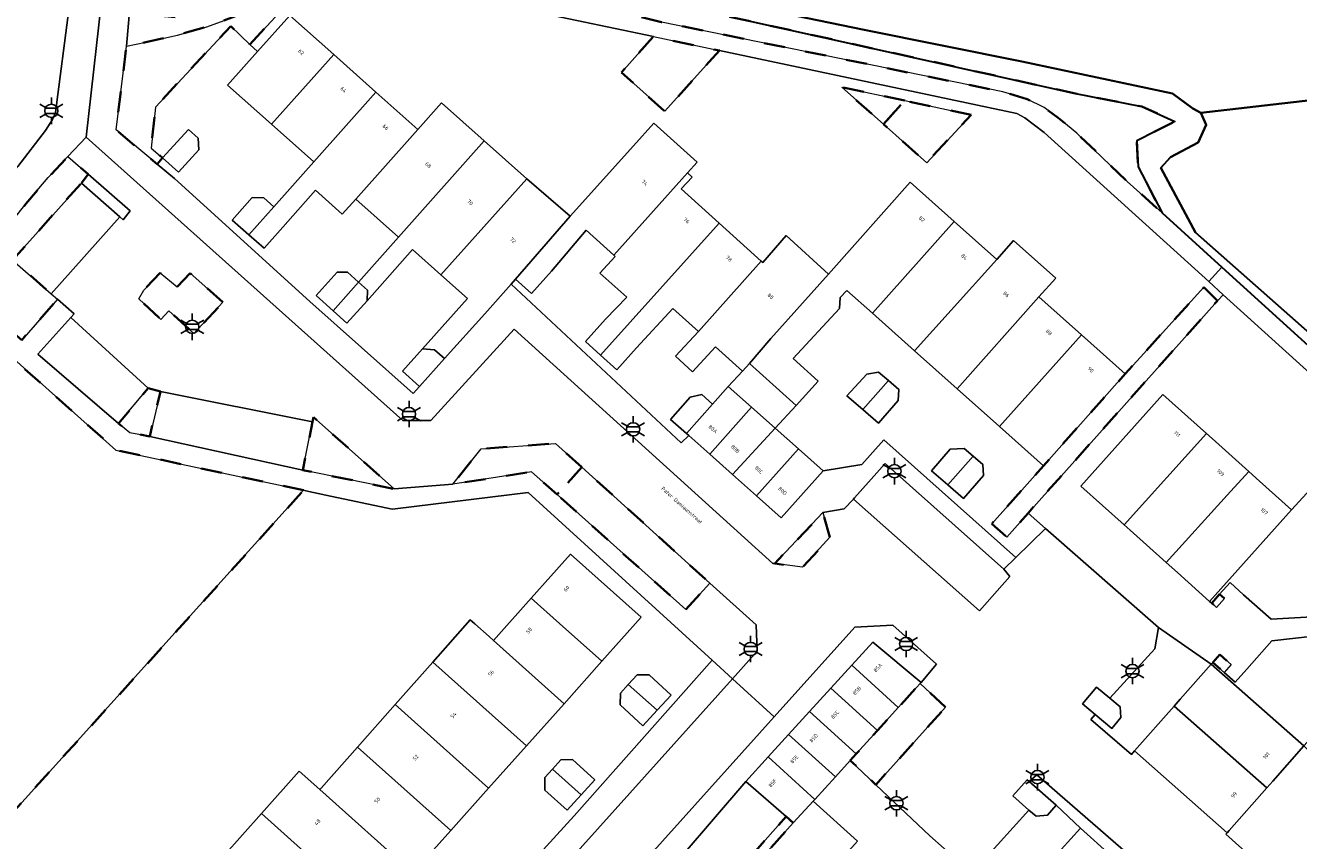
# Model space of a CAD drawing. Extents: x 105780 to 185197, y 477999 to 525027.
# Tile 141 of 562: x 106702 to 106824, y 479322 to 479400. Entities that reach past the tile are written whole.
import ezdxf
from ezdxf.enums import TextEntityAlignment as Align

# ---------------------------------------------------------------- set-up
doc = ezdxf.new("R2010")
doc.units = 0
doc.linetypes.add('XX-HIDDEN', pattern=[4, 2, -2])
for name, color, linetype, lineweight in [('B-GV-GR-MATERIAALGRENS-G', 252, 'XX-HIDDEN', 35), ('B-RO-IE-MEUBILAIR_WEGMEUBILAIR-S', 252, 'Continuous', 25), ('B-WE-GW-WATERGANG_SLOOT_INSTEEK-G', 252, 'Continuous', 30), ('B-XX-KG-KADASTRAAL_BEBOUWING-G', 252, 'Continuous', 20), ('B1-WE-OG-BEBOUWING-T18', 7, 'Continuous', 18), ('B1-WE-OG-TERREIN_ERF-GV', 252, 'Continuous', 18), ('B1-WE-OG-TOPOGRAFIE-T18', 10, 'Continuous', 18), ('B1-WE-VH-VERHARDING_ASFALT-GV', 252, 'Continuous', 18), ('B1-WE-VH-VERHARDING_BETONSTRAATSTEEN-GV', 252, 'Continuous', 18), ('B1-WE-VH-VERHARDING_OPEN-GV', 252, 'Continuous', 18), ('B1-WE-VH-VERHARDING_TEGEL-GV', 252, 'Continuous', 18)]:
    doc.layers.add(name, color=color, linetype=linetype, lineweight=lineweight)
doc.styles.add('NLCS-ISO', font='NLCS-ISO.ttf')
doc.styles.add('NLCS-ISO-M200-T18', font='NLCS-ISO.ttf', dxfattribs={"height": 0.36})

# ---------------------------------------------------------------- blocks, each defined once
blk = doc.blocks.new('B-SIE-WEG_LICHTMAST-SO')
at = {"ltscale": 0.1}
for p, q in [((0, 1.27), (0, 2.53)), ((-1.1, 0.63), (-2.19, 1.27)), ((1.1, 0.63), (2.19, 1.27)), ((-1.1, -0.63), (-2.19, -1.27)), ((0, -1.27), (0, -2.53)), ((1.1, -0.63), (2.19, -1.27))]:
    blk.add_line(p, q, dxfattribs=at)
at = {"flags": 128}
for points in [[(-1.16, 0.5), (1.16, 0.5)], [(-1.16, -0.5), (1.16, -0.5)]]:
    blk.add_lwpolyline(points, dxfattribs=at)
at = {"ltscale": 0.1}
blk.add_circle((0, 0), 1.27, dxfattribs=at)
at = {"style": 'NLCS-ISO'}
blk.add_attdef('TYPE', text='', height=1.8, dxfattribs=at).set_placement((0, 2.53), align=Align.BOTTOM_CENTER)

msp = doc.modelspace()

# ---------------------------------------------------------------- linework, layer by layer
at = {"layer": 'B-GV-GR-MATERIAALGRENS-G', "flags": 128}
for points in [[(106714.25, 479403.18), (106713.62, 479403.92), (106713.26, 479404.66), (106713.1, 479405.64), (106713.27, 479407.402), (106712.28, 479406.27), (106711.89, 479403.46), (106712.56, 479402.45), (106713.57, 479401.67), (106715.08, 479401.18), (106716.32, 479401.06), (106720.66, 479402.69), (106728.39, 479405.5), (106730.68, 479405.91), (106733.48, 479406.21), (106736.2, 479406.19), (106738.94, 479405.97), (106739.113, 479405.948), (106740.99, 479405.71), (106743.94, 479405.15), (106762.6, 479400.62), (106795.26, 479393.94), (106797.58, 479393.24), (106799.19, 479392.43), (106800.53, 479391.47), (106802.32, 479389.98), (106807.15, 479385.38), (106810.476, 479382.361), (106808.191, 479386.785), (106808.062, 479389.271), (106811.687, 479391.103), (106808.54, 479392.55), (106802.04, 479393.82), (106771.09, 479400.7), (106740.13, 479407.24), (106739.258, 479407.365), (106736.79, 479407.72), (106734.84, 479407.72), (106732.78, 479407.49), (106730.56, 479406.94), (106727.88, 479406.19), (106718.78, 479403.13), (106716.3, 479402.68), (106715.08, 479402.73)], [(106723.257, 479398.482), (106727.71, 479403.33), (106719.14, 479400.17), (106716.34, 479399.37), (106713.29, 479398.69), (106711.448, 479398.3), (106710.46, 479390.31), (106714.372, 479387.03), (106714.905, 479387.626), (106713.82, 479388.56), (106714.21, 479392.48), (106721.42, 479400.22)], [(106767.173, 479396.798), (106768.153, 479397.885), (106761.831, 479399.222), (106758.783, 479395.805), (106762.918, 479392.078)], [(106785.864, 479393.104), (106779.845, 479394.385), (106783.835, 479390.842)], [(106792.226, 479391.75), (106785.864, 479393.104), (106783.835, 479390.842), (106787.973, 479387.167)], [(106707.14, 479385.22), (106707.793, 479386.068), (106705.857, 479387.762), (106703.95, 479385.74), (106701.84, 479383.24), (106700.65, 479381.72), (106699.86, 479380.35), (106698.61, 479377.52), (106698.31, 479375.74), (106697.773, 479373.348), (106701.44, 479370.2), (106704.838, 479374.117), (106704.246, 479374.633), (106700.56, 479377.85)], [(106720.66, 479373.82), (106717.55, 479376.59), (106716.3, 479375.28), (106714.67, 479376.64), (106713.1, 479374.97), (106712.63, 479374.15), (106714.74, 479372.16), (106715.51, 479373), (106717.89, 479370.83)], [(106815.775, 479373.96), (106814.47, 479375.264), (106808.422, 479368.582), (106806.963, 479366.971), (106799.14, 479358.189), (106794.199, 479352.641), (106795.624, 479351.363), (106797.67, 479353.657)], [(106728.384, 479355.836), (106710.44, 479359.68), (106697.327, 479371.361), (106693.59, 479354.72), (106692.96, 479351.43), (106692.71, 479349.45), (106692.68, 479347.71), (106692.88, 479346.15), (106693.34, 479344.13), (106697.5, 479331.25), (106698, 479328.76), (106698.04, 479327.01), (106697.88, 479325.04), (106697.23, 479321.96), (106697.05, 479321.107), (106700.016, 479324.395)], [(106714.69, 479365.28), (106713.51, 479365.6), (106710.7, 479362.22), (106711.78, 479361.33), (106713.67, 479360.99)], [(106729.33, 479362.84), (106729.241, 479362.393), (106728.32, 479357.77), (106737.06, 479355.96)], [(106754.977, 479358.045), (106752.47, 479360.31), (106745.36, 479359.8), (106742.65, 479356.42), (106750.19, 479357.6), (106752.633, 479355.419)], [(106754.977, 479358.045), (106752.633, 479355.419), (106764.93, 479344.44), (106767.242, 479346.962)], [(106778.72, 479351.34), (106778.03, 479353.7), (106773.435, 479348.827), (106776.1, 479348.47)], [(106816.434, 479345.491), (106815.984, 479345.888), (106815.223, 479345.039), (106815.67, 479344.639)], [(106815.995, 479340.126), (106815.332, 479339.377), (106816.41, 479338.422), (106817.085, 479339.16)], [(106789.77, 479335.09), (106787.34, 479337.349), (106785.256, 479335.056), (106783.258, 479332.857), (106781.229, 479330.624), (106780.664, 479330.003), (106783.11, 479327.68)], [(106775.211, 479324.041), (106774.531, 479324.633), (106765.18, 479314.11), (106766.322, 479313.112), (106769.695, 479316.971), (106769.242, 479317.377)]]:
    msp.add_lwpolyline(points, close=True, dxfattribs=at)
at = {"layer": 'B-WE-GW-WATERGANG_SLOOT_INSTEEK-G', "flags": 128}
for points in [[(106832.268, 479403.704), (106823.377, 479405.531), (106823.298, 479405.09), (106822.857, 479402.631), (106822.789, 479402.254), (106822.69, 479401.7), (106821.447, 479401.584), (106820.65, 479401.51), (106797.97, 479406.2), (106783.33, 479409.3), (106757.576, 479414.597), (106753.513, 479415.433), (106749.61, 479416.23), (106742.269, 479417.376), (106740.135, 479408.711), (106763.74, 479403.66), (106781.99, 479399.88), (106797.08, 479396.85), (106811.49, 479393.79), (106813.411, 479392.355), (106814.179, 479391.921), (106824.69, 479393.13)], [(106828.42, 479367.44), (106813.69, 479380.48), (106810.37, 479386.66), (106811.28, 479387.68), (106813.929, 479389.084), (106814.706, 479390.785), (106814.179, 479391.921), (106813.411, 479392.355), (106811.49, 479393.79), (106797.08, 479396.85), (106781.99, 479399.88), (106763.74, 479403.66)], [(106771.09, 479400.7), (106802.04, 479393.82), (106808.54, 479392.55), (106811.687, 479391.103), (106808.062, 479389.271), (106808.191, 479386.785), (106810.476, 479382.361), (106816.195, 479377.17), (106831, 479363.73)], [(106824.69, 479393.13), (106814.179, 479391.921), (106814.706, 479390.785), (106813.929, 479389.084), (106811.28, 479387.68), (106810.37, 479386.66), (106813.69, 479380.48), (106828.42, 479367.44)]]:
    msp.add_lwpolyline(points, dxfattribs=at)
at = {"layer": 'B-XX-KG-KADASTRAAL_BEBOUWING-G', "flags": 128}
for points in [[(106731.278, 479397.505), (106727.06, 479401.255), (106723.984, 479397.794), (106721.125, 479394.579), (106725.324, 479390.846)], [(106735.307, 479393.923), (106731.278, 479397.505), (106725.324, 479390.846), (106729.373, 479387.247)], [(106739.325, 479390.352), (106735.307, 479393.923), (106729.373, 479387.247), (106725.547, 479382.956), (106723.143, 479380.274), (106724.613, 479378.982), (106726.399, 479381.015), (106729.53, 479384.536), (106732.09, 479382.25), (106733.375, 479383.689)], [(106745.657, 479389.258), (106741.576, 479392.885), (106739.325, 479390.352), (106733.375, 479383.689), (106737.47, 479380.049)], [(106765.102, 479386.192), (106766.023, 479387.213), (106761.889, 479390.939), (106759.93, 479388.765), (106753.891, 479382.065), (106748.651, 479376.018), (106750.184, 479374.655), (106752.077, 479376.784), (106755.398, 479380.707), (106758.057, 479378.31)], [(106714.905, 479387.626), (106716.426, 479386.26), (106718.368, 479388.39), (106718.302, 479389.498), (106717.39, 479390.329)], [(106749.74, 479385.63), (106745.657, 479389.258), (106737.47, 479380.049), (106733.634, 479375.734), (106734.482, 479374.971), (106734.458, 479373.967), (106738.807, 479378.86), (106741.519, 479376.45)], [(106753.891, 479382.065), (106749.74, 479385.63), (106741.519, 479376.45), (106744.067, 479374.185), (106739.754, 479369.356), (106740.91, 479369.275), (106741.847, 479368.438), (106745.717, 479372.718), (106748.227, 479375.541), (106748.651, 479376.018)], [(106768.131, 479381.374), (106764.478, 479384.666), (106765.55, 479385.78), (106765.102, 479386.192), (106758.057, 479378.31), (106758.183, 479378.197), (106756.72, 479376.59), (106759.29, 479374.3), (106757.246, 479372.195), (106755.331, 479370.054), (106756.769, 479368.768)], [(106790.599, 479381.548), (106786.397, 479385.291), (106778.574, 479376.509), (106773.072, 479370.368), (106771.018, 479367.97), (106775.493, 479363.936), (106777.606, 479366.281), (106775.216, 479368.435), (106779.633, 479373.231), (106779.682, 479374.267), (106780.32, 479374.953), (106782.777, 479372.765)], [(106725.547, 479382.956), (106724.581, 479383.805), (106723.477, 479383.824), (106721.571, 479381.655), (106723.143, 479380.274)], [(106772.157, 479377.746), (106768.131, 479381.374), (106756.769, 479368.768), (106758.35, 479367.355), (106760.225, 479369.451), (106763.687, 479373.236), (106766.161, 479371.007)], [(106794.67, 479377.921), (106790.599, 479381.548), (106782.777, 479372.765), (106786.813, 479369.169), (106790.306, 479373.07)], [(106778.574, 479376.509), (106774.54, 479380.19), (106772.291, 479377.625), (106772.157, 479377.746), (106766.161, 479371.007), (106763.94, 479368.66), (106765.57, 479367.17), (106767.777, 479369.55), (106770.37, 479367.213), (106771.018, 479367.97), (106773.072, 479370.368)], [(106798.707, 479374.326), (106800.314, 479376.131), (106796.277, 479379.726), (106794.67, 479377.921), (106790.306, 479373.07), (106786.813, 479369.169), (106790.884, 479365.544)], [(106733.634, 479375.734), (106732.573, 479376.687), (106731.598, 479376.711), (106729.574, 479374.458), (106731.2, 479372.997)], [(106734.458, 479373.967), (106734.482, 479374.971), (106733.634, 479375.734), (106731.2, 479372.997), (106732.52, 479371.811)], [(106802.761, 479370.714), (106798.707, 479374.326), (106790.884, 479365.544), (106794.938, 479361.932)], [(106802.761, 479370.714), (106794.938, 479361.932), (106799.14, 479358.189), (106806.963, 479366.971)], [(106741.847, 479368.438), (106740.91, 479369.275), (106739.754, 479369.356), (106737.846, 479367.22), (106739.467, 479365.773)], [(106771.018, 479367.97), (106770.37, 479367.213), (106768.999, 479365.752), (106771.225, 479363.775), (106773.476, 479361.776), (106775.493, 479363.936)], [(106784.312, 479366.327), (106783.362, 479367.132), (106782.235, 479366.938), (106780.333, 479364.885), (106781.851, 479363.564)], [(106784.312, 479366.327), (106781.851, 479363.564), (106783.364, 479362.247), (106785.253, 479364.418), (106785.317, 479365.476)], [(106767.496, 479364.06), (106766.456, 479364.984), (106765.36, 479364.748), (106763.469, 479362.619), (106765.004, 479361.255)], [(106771.225, 479363.775), (106768.999, 479365.752), (106767.496, 479364.06), (106765.004, 479361.255), (106765.214, 479361.069), (106767.232, 479359.277)], [(106814.729, 479361.258), (106810.564, 479364.991), (106802.723, 479356.241), (106806.863, 479352.531)], [(106773.476, 479361.776), (106771.225, 479363.775), (106767.232, 479359.277), (106769.397, 479357.355)], [(106775.715, 479359.788), (106773.476, 479361.776), (106769.397, 479357.355), (106771.694, 479355.315)], [(106818.773, 479357.634), (106815.259, 479360.783), (106814.729, 479361.258), (106806.863, 479352.531), (106807.418, 479352.033), (106810.871, 479348.939), (106816.708, 479355.359)], [(106778.06, 479357.705), (106775.715, 479359.788), (106771.694, 479355.315), (106774.067, 479353.208)], [(106792.411, 479359.096), (106791.566, 479359.825), (106790.215, 479359.765), (106788.43, 479357.696), (106789.976, 479356.362)], [(106792.411, 479359.096), (106789.976, 479356.362), (106791.497, 479355.05), (106793.39, 479357.244), (106793.344, 479358.291)], [(106822.858, 479353.974), (106819.806, 479356.709), (106818.773, 479357.634), (106816.708, 479355.359), (106810.871, 479348.939), (106811.965, 479347.959), (106815.026, 479345.216)], [(106829.048, 479348.427), (106830.071, 479349.554), (106831.199, 479350.798), (106825.02, 479356.33), (106822.858, 479353.974), (106815.026, 479345.216), (106815.223, 479345.039), (106815.984, 479345.888), (106816.985, 479347.005), (106818.274, 479345.85), (106820.897, 479343.5), (106824.843, 479343.734), (106824.854, 479343.746)], [(106750.161, 479345.516), (106752.863, 479343.09), (106756.916, 479339.49), (106760.676, 479343.7), (106753.924, 479349.73)], [(106750.161, 479345.516), (106746.547, 479341.469), (106753.288, 479335.426), (106756.916, 479339.49), (106752.863, 479343.09)], [(106746.547, 479341.469), (106746.116, 479341.859), (106744.758, 479343.055), (106744.31, 479343.45), (106740.731, 479339.405), (106749.693, 479331.401), (106753.288, 479335.426)], [(106815.171, 479339.195), (106824.048, 479331.381), (106825.287, 479332.781), (106829.646, 479337.703), (106829.442, 479337.884), (106824.924, 479341.885), (106820.985, 479341.433), (106818.581, 479338.719), (106817.48, 479337.475), (106816.41, 479338.422), (106815.332, 479339.377)], [(106780.799, 479339.098), (106785.256, 479335.056), (106787.34, 479337.349), (106787.446, 479337.465), (106782.83, 479341.325)], [(106740.731, 479339.405), (106737.133, 479335.338), (106746.076, 479327.351), (106749.693, 479331.401)], [(106759.433, 479337.262), (106762.188, 479334.802), (106763.526, 479336.256), (106761.434, 479338.18), (106760.293, 479338.197)], [(106780.799, 479339.098), (106778.815, 479336.921), (106783.258, 479332.857), (106785.256, 479335.056)], [(106815.171, 479339.195), (106812.207, 479335.848), (106811.62, 479335.185), (106820.493, 479327.367), (106821.061, 479328.008), (106824.048, 479331.381)], [(106759.433, 479337.262), (106758.679, 479336.442), (106758.662, 479335.307), (106760.824, 479333.319), (106762.188, 479334.802)], [(106778.815, 479336.921), (106776.779, 479334.688), (106781.229, 479330.624), (106783.258, 479332.857)], [(106805.468, 479335.961), (106804.203, 479337.016), (106802.861, 479335.406), (106804.073, 479334.396), (106805.667, 479333.067), (106806.541, 479334.114), (106806.481, 479335.116)], [(106737.133, 479335.338), (106733.535, 479331.271), (106742.459, 479323.301), (106746.076, 479327.351)], [(106776.779, 479334.688), (106774.757, 479332.469), (106779.243, 479328.438), (106780.664, 479330.003), (106781.229, 479330.624)], [(106811.62, 479335.185), (106807.847, 479330.924), (106816.701, 479323.084), (106816.899, 479323.308), (106820.493, 479327.367)], [(106774.757, 479332.469), (106772.813, 479330.337), (106777.274, 479326.271), (106779.243, 479328.438)], [(106733.535, 479331.271), (106730.063, 479327.347), (106729.936, 479327.205), (106738.843, 479319.251), (106742.459, 479323.301)], [(106752.179, 479329.18), (106754.934, 479326.72), (106756.223, 479328.138), (106754.086, 479330.081), (106752.988, 479330.07)], [(106772.813, 479330.337), (106770.674, 479327.99), (106774.531, 479324.633), (106775.211, 479324.041), (106777.113, 479326.094), (106777.274, 479326.271)], [(106729.936, 479327.205), (106727.967, 479328.964), (106724.349, 479324.914), (106733.071, 479317.126), (106733.196, 479317.266), (106734.382, 479316.207), (106735.229, 479316.254), (106736.561, 479317.746), (106737.616, 479317.877), (106738.843, 479319.251)], [(106752.179, 479329.18), (106751.449, 479328.377), (106751.461, 479327.155), (106753.58, 479325.23), (106754.934, 479326.72)], [(106797.763, 479327.975), (106797.565, 479328.149), (106796.209, 479326.609), (106797.741, 479325.259), (106798.424, 479324.658), (106799.508, 479324.766), (106800.338, 479325.709)], [(106781.342, 479322.284), (106777.113, 479326.094), (106775.211, 479324.041), (106769.242, 479317.377), (106769.695, 479316.971), (106773.526, 479313.541)], [(106724.349, 479324.914), (106720.717, 479320.847), (106722.687, 479319.087), (106728.701, 479313.898), (106729.527, 479313.158), (106733.071, 479317.126)], [(106802.668, 479323.52), (106798.991, 479319.433), (106807.72, 479311.598), (106811.224, 479315.494), (106811.388, 479315.676)]]:
    msp.add_lwpolyline(points, close=True, dxfattribs=at)
at = {"layer": 'B1-WE-OG-TERREIN_ERF-GV', "flags": 128}
for points in [[(106727.71, 479403.33), (106723.257, 479398.482), (106723.984, 479397.794), (106727.06, 479401.255), (106731.278, 479397.505), (106735.307, 479393.923), (106739.325, 479390.352), (106741.576, 479392.885), (106745.657, 479389.258), (106749.74, 479385.63), (106753.891, 479382.065), (106759.93, 479388.765), (106761.889, 479390.939), (106766.023, 479387.213), (106765.102, 479386.192), (106765.55, 479385.78), (106764.478, 479384.666), (106768.131, 479381.374), (106772.157, 479377.746), (106772.291, 479377.625), (106774.54, 479380.19), (106778.574, 479376.509), (106786.397, 479385.291), (106790.599, 479381.548), (106794.67, 479377.921), (106796.277, 479379.726), (106800.314, 479376.131), (106798.707, 479374.326), (106802.761, 479370.714), (106806.963, 479366.971), (106808.422, 479368.582), (106814.47, 479375.264), (106815.775, 479373.96), (106816.325, 479374.537), (106814.944, 479375.788), (106799.21, 479390.04), (106797.34, 479391.47), (106796.6, 479391.87), (106768.153, 479397.885), (106767.173, 479396.798), (106762.918, 479392.078), (106758.783, 479395.805), (106761.831, 479399.222), (106739.85, 479403.87)], [(106824.843, 479343.734), (106820.897, 479343.5), (106818.274, 479345.85), (106816.985, 479347.005), (106815.984, 479345.888), (106816.434, 479345.491), (106815.67, 479344.639), (106815.223, 479345.039), (106815.026, 479345.216), (106811.965, 479347.959), (106810.871, 479348.939), (106807.418, 479352.033), (106806.863, 479352.531), (106802.723, 479356.241), (106810.564, 479364.991), (106814.729, 479361.258), (106815.259, 479360.783), (106818.773, 479357.634), (106819.806, 479356.709), (106822.858, 479353.974), (106825.02, 479356.33)], [(106749.644, 479319.647), (106754.27, 479324.69), (106767.47, 479339.58), (106749.86, 479355.63), (106737.146, 479354.055), (106736.86, 479354.02), (106730.519, 479355.378), (106728.608, 479355.788), (106728.384, 479355.836), (106700.016, 479324.395), (106698.95, 479319.99)], [(106720.717, 479320.847), (106724.349, 479324.914), (106727.967, 479328.964), (106729.936, 479327.205), (106730.063, 479327.347), (106733.535, 479331.271), (106737.133, 479335.338), (106740.731, 479339.405), (106744.31, 479343.45), (106744.758, 479343.055), (106746.116, 479341.859), (106746.547, 479341.469), (106750.161, 479345.516), (106753.924, 479349.73), (106760.676, 479343.7), (106756.916, 479339.49), (106753.288, 479335.426), (106749.693, 479331.401), (106746.076, 479327.351), (106742.459, 479323.301), (106738.843, 479319.251)], [(106791.02, 479320.36), (106788.27, 479322.78), (106783.11, 479327.68), (106780.664, 479330.003), (106779.243, 479328.438), (106777.274, 479326.271), (106777.113, 479326.094), (106781.342, 479322.284)], [(106798.991, 479319.433), (106802.668, 479323.52), (106800.338, 479325.709), (106799.508, 479324.766), (106798.424, 479324.658), (106797.741, 479325.259), (106793.23, 479320.26)]]:
    msp.add_lwpolyline(points, dxfattribs=at)
for points in [[(106744.067, 479374.185), (106741.519, 479376.45), (106738.807, 479378.86), (106734.458, 479373.967), (106732.52, 479371.811), (106731.2, 479372.997), (106729.574, 479374.458), (106731.598, 479376.711), (106732.573, 479376.687), (106733.634, 479375.734), (106737.47, 479380.049), (106733.375, 479383.689), (106732.09, 479382.25), (106729.53, 479384.536), (106726.399, 479381.015), (106724.613, 479378.982), (106723.143, 479380.274), (106721.571, 479381.655), (106723.477, 479383.824), (106724.581, 479383.805), (106725.547, 479382.956), (106729.373, 479387.247), (106725.324, 479390.846), (106721.125, 479394.579), (106723.984, 479397.794), (106723.257, 479398.482), (106721.42, 479400.22), (106714.21, 479392.48), (106713.82, 479388.56), (106714.905, 479387.626), (106714.372, 479387.03), (106716.03, 479385.64), (106728.97, 479373.901), (106738.869, 479365.104), (106739.467, 479365.773), (106737.846, 479367.22), (106739.754, 479369.356)], [(106783.835, 479390.842), (106779.845, 479394.385), (106785.864, 479393.104), (106792.226, 479391.75), (106787.973, 479387.167)], [(106714.905, 479387.626), (106717.39, 479390.329), (106718.302, 479389.498), (106718.368, 479388.39), (106716.426, 479386.26)], [(106759.29, 479374.3), (106756.72, 479376.59), (106758.183, 479378.197), (106758.057, 479378.31), (106755.398, 479380.707), (106752.077, 479376.784), (106750.184, 479374.655), (106748.651, 479376.018), (106748.227, 479375.541), (106764.5, 479360.38), (106765.214, 479361.069), (106765.004, 479361.255), (106763.469, 479362.619), (106765.36, 479364.748), (106766.456, 479364.984), (106767.496, 479364.06), (106768.999, 479365.752), (106770.37, 479367.213), (106767.777, 479369.55), (106765.57, 479367.17), (106763.94, 479368.66), (106766.161, 479371.007), (106763.687, 479373.236), (106760.225, 479369.451), (106758.35, 479367.355), (106756.769, 479368.768), (106755.331, 479370.054), (106757.246, 479372.195)], [(106794.938, 479361.932), (106790.884, 479365.544), (106786.813, 479369.169), (106782.777, 479372.765), (106780.32, 479374.953), (106779.682, 479374.267), (106779.633, 479373.231), (106775.216, 479368.435), (106777.606, 479366.281), (106775.493, 479363.936), (106773.476, 479361.776), (106775.715, 479359.788), (106778.06, 479357.705), (106781.758, 479358.288), (106783.864, 479360.658), (106796.5, 479349.42), (106799.34, 479352.19), (106797.67, 479353.657), (106795.624, 479351.363), (106794.199, 479352.641), (106799.14, 479358.189)], [(106816.325, 479374.537), (106815.775, 479373.96), (106797.67, 479353.657), (106799.34, 479352.19), (106810.15, 479342.7), (106815.171, 479339.195), (106815.332, 479339.377), (106815.995, 479340.126), (106817.085, 479339.16), (106816.41, 479338.422), (106817.48, 479337.475), (106818.581, 479338.719), (106820.985, 479341.433), (106824.924, 479341.885), (106827.207, 479342.136), (106832.058, 479345.729), (106832.058, 479351.659), (106836.58, 479356.19), (106836.262, 479356.478)], [(106781.851, 479363.564), (106780.333, 479364.885), (106782.235, 479366.938), (106783.362, 479367.132), (106784.312, 479366.327), (106785.317, 479365.476), (106785.253, 479364.418), (106783.364, 479362.247)], [(106788.43, 479357.696), (106790.215, 479359.765), (106791.566, 479359.825), (106792.411, 479359.096), (106793.344, 479358.291), (106793.39, 479357.244), (106791.497, 479355.05), (106789.976, 479356.362)], [(106810.15, 479342.7), (106809.78, 479340.66), (106805.468, 479335.961), (106806.481, 479335.116), (106806.541, 479334.114), (106805.667, 479333.067), (106804.073, 479334.396), (106803.67, 479333.92), (106807.544, 479330.581), (106807.847, 479330.924), (106811.62, 479335.185), (106812.207, 479335.848), (106815.171, 479339.195)], [(106758.662, 479335.307), (106758.679, 479336.442), (106759.433, 479337.262), (106760.293, 479338.197), (106761.434, 479338.18), (106763.526, 479336.256), (106762.188, 479334.802), (106760.824, 479333.319)], [(106833.411, 479322.349), (106831.03, 479324.35), (106824.048, 479331.381), (106821.061, 479328.008), (106820.493, 479327.367), (106816.899, 479323.308), (106816.701, 479323.084), (106816.573, 479322.939), (106822.74, 479317.43), (106824.17, 479315.82), (106825.19, 479314.76), (106826.095, 479314.276), (106827.869, 479313.326), (106831.644, 479317.183), (106831.933, 479317.109), (106830.188, 479318.659), (106831.025, 479319.617)], [(106751.461, 479327.155), (106751.449, 479328.377), (106752.179, 479329.18), (106752.988, 479330.07), (106754.086, 479330.081), (106756.223, 479328.138), (106754.934, 479326.72), (106753.58, 479325.23)], [(106819.297, 479308.354), (106819.18, 479310.65), (106798.5, 479328.62), (106797.763, 479327.975), (106800.338, 479325.709), (106802.668, 479323.52), (106811.388, 479315.676), (106811.224, 479315.494), (106807.72, 479311.598), (106807.046, 479310.849), (106804.067, 479307.537), (106802.838, 479306.171), (106798.497, 479301.345), (106808.458, 479292.128), (106809.55, 479293.5), (106813.77, 479298.07), (106816.94, 479301.27), (106819.501, 479304.338)]]:
    msp.add_lwpolyline(points, close=True, dxfattribs=at)
at = {"layer": 'B1-WE-VH-VERHARDING_ASFALT-GV', "flags": 128}
for points in [[(106700.65, 479381.72), (106701.84, 479383.24), (106703.95, 479385.74), (106705.857, 479387.762), (106707.6, 479389.61), (106709.27, 479404.61), (106709.56, 479405.77), (106710, 479406.88), (106710.51, 479407.66), (106712.045, 479409.593), (106712.05, 479409.6), (106709.956, 479411.442), (106709.76, 479411.221), (106707.71, 479408.91), (106707.08, 479408.44), (106706.67, 479408.26), (106705.84, 479408.18), (106705.3, 479408.29), (106704.82, 479408.48), (106704.43, 479408.75), (106693.29, 479417.99)], [(106701.489, 479407.647), (106703.918, 479405.642), (106704.95, 479404.79), (106705.47, 479404.09), (106705.82, 479403.12), (106705.98, 479402.04), (106704.67, 479391.96), (106704.39, 479391.3), (106703.71, 479390.26), (106701.07, 479386.8)], [(106739.85, 479403.87), (106761.831, 479399.222), (106768.153, 479397.885), (106796.6, 479391.87), (106797.34, 479391.47), (106799.21, 479390.04), (106814.944, 479375.788), (106816.195, 479377.17), (106810.476, 479382.361), (106807.15, 479385.38), (106802.32, 479389.98), (106800.53, 479391.47), (106799.19, 479392.43), (106797.58, 479393.24), (106795.26, 479393.94), (106762.6, 479400.62)], [(106711.89, 479403.46), (106711.448, 479398.3), (106713.29, 479398.69), (106716.34, 479399.37), (106719.14, 479400.17), (106727.71, 479403.33)], [(106831, 479363.73), (106816.195, 479377.17), (106814.944, 479375.788), (106816.325, 479374.537), (106836.262, 479356.478)]]:
    msp.add_lwpolyline(points, dxfattribs=at)
at = {"layer": 'B1-WE-VH-VERHARDING_BETONSTRAATSTEEN-GV', "flags": 128}
for points in [[(106701.489, 479407.647), (106699.92, 479403.48), (106699.23, 479401.85), (106698.67, 479400.07), (106696.72, 479390.98), (106695.43, 479384.66), (106692.7, 479372.1), (106692.76, 479371.77), (106693.06, 479371.46), (106694.42, 479371.24), (106696.37, 479379.54), (106697.06, 479381.42), (106697.83, 479382.73), (106701.07, 479386.8), (106703.71, 479390.26), (106704.39, 479391.3), (106704.67, 479391.96), (106705.98, 479402.04), (106705.82, 479403.12), (106705.47, 479404.09), (106704.95, 479404.79), (106703.918, 479405.642)], [(106710.804, 479381.978), (106707.14, 479385.22), (106700.56, 479377.85), (106704.246, 479374.633)], [(106720.66, 479373.82), (106717.89, 479370.83), (106715.51, 479373), (106714.74, 479372.16), (106712.63, 479374.15), (106713.1, 479374.97), (106714.67, 479376.64), (106716.3, 479375.28), (106717.55, 479376.59)], [(106706.139, 479372.366), (106702.96, 479368.85), (106710.7, 479362.22), (106713.51, 479365.6)], [(106729.241, 479362.393), (106714.69, 479365.28), (106713.67, 479360.99), (106728.32, 479357.77)], [(106783.997, 479358.399), (106781.07, 479355.106), (106780.969, 479354.999), (106793.006, 479344.294), (106795.933, 479347.587), (106795.352, 479348.3)], [(106774.531, 479324.633), (106770.674, 479327.99), (106761.601, 479317.399), (106763.815, 479315.364), (106765.18, 479314.11)]]:
    msp.add_lwpolyline(points, close=True, dxfattribs=at)
for points in [[(106822.74, 479317.43), (106816.573, 479322.939), (106816.701, 479323.084), (106807.847, 479330.924), (106807.544, 479330.581), (106803.67, 479333.92), (106804.073, 479334.396), (106802.861, 479335.406), (106804.203, 479337.016), (106805.468, 479335.961), (106809.78, 479340.66), (106810.15, 479342.7), (106799.34, 479352.19), (106796.5, 479349.42), (106795.352, 479348.3), (106795.933, 479347.587), (106793.006, 479344.294), (106780.969, 479354.999), (106780.077, 479354.056), (106778.03, 479353.7), (106778.72, 479351.34), (106776.1, 479348.47), (106773.435, 479348.827), (106773.26, 479348.85), (106748.53, 479371.24), (106740.54, 479362.52), (106737.88, 479362.52), (106707.6, 479389.61), (106705.857, 479387.762), (106707.793, 479386.068), (106711.8, 479382.56), (106711.13, 479381.69), (106710.804, 479381.978), (106704.246, 479374.633), (106704.838, 479374.117), (106706.45, 479372.71), (106706.139, 479372.366), (106713.51, 479365.6), (106714.69, 479365.28), (106729.241, 479362.393), (106729.33, 479362.84), (106737.06, 479355.96), (106742.65, 479356.42), (106745.36, 479359.8), (106752.47, 479360.31), (106754.977, 479358.045), (106767.242, 479346.962), (106771.66, 479342.97), (106771.76, 479340.44), (106769.404, 479337.816), (106773.39, 479334.184), (106781.09, 479342.76), (106784.74, 479342.94), (106788.9, 479339.21), (106787.446, 479337.465), (106787.34, 479337.349), (106789.77, 479335.09), (106783.11, 479327.68), (106788.27, 479322.78), (106791.02, 479320.36)], [(106730.95, 479286.92), (106773.39, 479334.184), (106769.404, 479337.816), (106722.537, 479285.605)], [(106793.23, 479320.26), (106797.741, 479325.259), (106796.209, 479326.609), (106797.565, 479328.149), (106797.763, 479327.975), (106798.5, 479328.62), (106819.18, 479310.65)]]:
    msp.add_lwpolyline(points, dxfattribs=at)
at = {"layer": 'B1-WE-VH-VERHARDING_OPEN-GV', "flags": 128}
msp.add_lwpolyline([(106707.793, 479386.068), (106707.14, 479385.22), (106710.804, 479381.978), (106711.13, 479381.69), (106711.8, 479382.56)], close=True, dxfattribs=at)
at = {"layer": 'B1-WE-VH-VERHARDING_TEGEL-GV', "flags": 128}
for points in [[(106709.27, 479404.61), (106707.6, 479389.61), (106737.88, 479362.52), (106740.54, 479362.52), (106748.53, 479371.24), (106773.26, 479348.85), (106773.435, 479348.827), (106778.03, 479353.7), (106780.077, 479354.056), (106780.969, 479354.999), (106781.07, 479355.106), (106783.997, 479358.399), (106795.352, 479348.3), (106796.5, 479349.42), (106783.864, 479360.658), (106781.758, 479358.288), (106778.06, 479357.705), (106774.067, 479353.208), (106771.694, 479355.315), (106769.397, 479357.355), (106767.232, 479359.277), (106765.214, 479361.069), (106764.5, 479360.38), (106748.227, 479375.541), (106745.717, 479372.718), (106741.847, 479368.438), (106739.467, 479365.773), (106738.869, 479365.104), (106728.97, 479373.901), (106716.03, 479385.64), (106714.372, 479387.03), (106710.46, 479390.31), (106711.448, 479398.3), (106711.89, 479403.46)], [(106697.327, 479371.361), (106710.44, 479359.68), (106728.384, 479355.836), (106728.608, 479355.788), (106730.519, 479355.378), (106736.86, 479354.02), (106737.146, 479354.055), (106749.86, 479355.63), (106767.47, 479339.58), (106769.404, 479337.816), (106771.76, 479340.44), (106771.66, 479342.97), (106767.242, 479346.962), (106764.93, 479344.44), (106752.633, 479355.419), (106750.19, 479357.6), (106742.65, 479356.42), (106737.06, 479355.96), (106728.32, 479357.77), (106713.67, 479360.99), (106711.78, 479361.33), (106710.7, 479362.22), (106702.96, 479368.85), (106706.139, 479372.366), (106706.45, 479372.71), (106704.838, 479374.117), (106701.44, 479370.2)], [(106761.601, 479317.399), (106770.674, 479327.99), (106772.813, 479330.337), (106774.757, 479332.469), (106776.779, 479334.688), (106778.815, 479336.921), (106780.799, 479339.098), (106782.83, 479341.325), (106787.446, 479337.465), (106788.9, 479339.21), (106784.74, 479342.94), (106781.09, 479342.76), (106773.39, 479334.184), (106730.95, 479286.92)], [(106722.537, 479285.605), (106769.404, 479337.816), (106767.47, 479339.58), (106754.27, 479324.69), (106749.644, 479319.647)]]:
    msp.add_lwpolyline(points, dxfattribs=at)

# ---------------------------------------------------------------- block references
at = {"layer": 'B-RO-IE-MEUBILAIR_WEGMEUBILAIR-S', "xscale": 0.5, "yscale": 0.5, "zscale": 0.5}
for p in [(106704.266, 479392.126), (106717.736, 479371.466), (106738.466, 479363.126), (106759.896, 479361.666), (106784.886, 479357.666), (106771.136, 479340.655), (106786.006, 479341.136), (106807.646, 479338.546), (106798.556, 479328.406), (106785.076, 479325.906)]:
    msp.add_blockref('B-SIE-WEG_LICHTMAST-SO', p, dxfattribs=at)

# ---------------------------------------------------------------- texts
at = {"layer": 'B1-WE-OG-BEBOUWING-T18', "style": 'NLCS-ISO-M200-T18'}
for s, rotation, p in [('62', 318.3, (106728.157, 479397.737)), ('64', 318.3, (106732.206, 479394.138)), ('66', 318.3, (106736.227, 479390.563)), ('68', 318.3, (106740.304, 479386.939)), ('74', 318, (106761.004, 479385.24)), ('70', 318.3, (106744.307, 479383.38)), ('76', 318, (106765.004, 479381.636)), ('82', 318.3, (106787.495, 479381.769)), ('72', 318.3, (106748.4, 479379.74)), ('78', 318, (106769.056, 479377.983)), ('84', 318.3, (106791.549, 479378.158)), ('80', 318, (106773.038, 479374.395)), ('86', 318.3, (106795.575, 479374.571)), ('88', 318.3, (106799.655, 479370.936)), ('90', 318.3, (106803.664, 479367.365)), ('80A', 318.4, (106767.529, 479361.688)), ('111', 318.2, (106811.92, 479361.226)), ('80B', 318.4, (106769.667, 479359.79)), ('80C', 318.4, (106771.92, 479357.789)), ('109', 318.2, (106816.077, 479357.527)), ('80D', 318.4, (106774.189, 479355.774)), ('107', 318.2, (106820.249, 479353.827)), ('60', 48.2, (106753.525, 479346.431)), ('58', 48.2, (106749.949, 479342.426)), ('56', 48.2, (106746.308, 479338.349)), ('85A', 47.6, (106783.298, 479338.87)), ('85B', 47.7, (106781.293, 479336.67)), ('54', 48.2, (106742.716, 479334.326)), ('85C', 47.6, (106779.198, 479334.372)), ('85D', 47.7, (106777.165, 479332.142)), ('101', 48.5, (106820.452, 479330.454)), ('52', 48.2, (106739.099, 479330.276)), ('85E', 47.6, (106775.314, 479330.112)), ('85F', 47.7, (106773.231, 479327.827)), ('50', 48.2, (106735.442, 479326.181)), ('99', 48.5, (106817.36, 479326.695)), ('48', 48.2, (106729.711, 479324.1))]:
    msp.add_text(s, height=0.36, rotation=rotation, dxfattribs=at).set_placement(p, align=Align.MIDDLE)
at = {"layer": 'B1-WE-OG-TOPOGRAFIE-T18', "style": 'NLCS-ISO-M200-T18'}
msp.add_text('Pater Damiaanstraat', height=0.36, rotation=318.5, dxfattribs=at).set_placement((106764.562, 479354.401), align=Align.MIDDLE)

doc.saveas('drawing.dxf')
